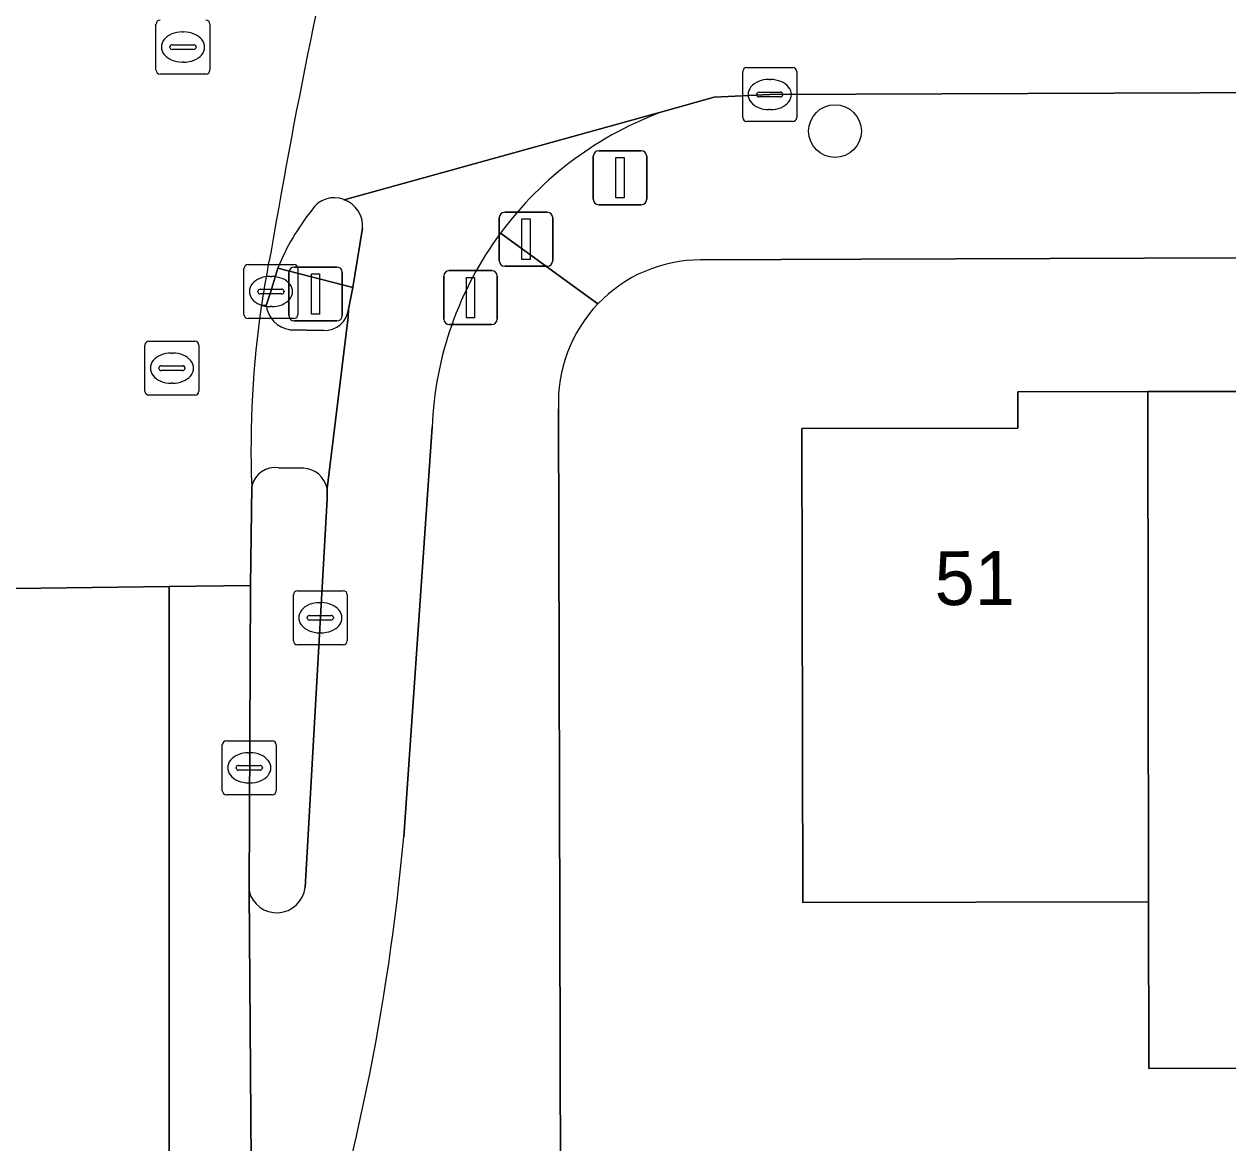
# Model space of a CAD drawing. Extents: x 160732 to 162107, y 387428 to 388479.
# Drawn here: x 161302.41 to 161324.75, y 388309.18 to 388329.93 of the extents above; entities that cross this region are included whole.
import ezdxf

# ---------------------------------------------------------------- set-up
doc = ezdxf.new("R2010")
doc.units = 0
for name, color, linetype in [('IMGEO_Boom', 7, 'Continuous'), ('IMGEO_Drukknoppaal', 7, 'Continuous'), ('IMGEO_Erf', 7, 'Continuous'), ('IMGEO_Fietspad_open', 7, 'Continuous'), ('IMGEO_Kolk', 7, 'Continuous'), ('IMGEO_Pand', 7, 'Continuous'), ('IMGEO_Pand_nummerreeks', 7, 'Continuous'), ('IMGEO_Rijbaan_lokaal_gesloten', 7, 'Continuous'), ('IMGEO_Rijbaan_lokaal_open', 7, 'Continuous'), ('IMGEO_Rioolput', 7, 'Continuous'), ('IMGEO_Verkeerseiland_gesloten', 7, 'Continuous'), ('IMGEO_Verkeerseiland_groen', 7, 'Continuous'), ('IMGEO_Verkeersregelinstallatiepaal', 7, 'Continuous'), ('IMGEO_Voetpad_open', 7, 'Continuous')]:
    doc.layers.add(name, color=color, linetype=linetype)

msp = doc.modelspace()

# ---------------------------------------------------------------- linework, layer by layer
at = {"layer": 'IMGEO_Boom'}
msp.add_circle((161317.456, 388327.947), 0.489, dxfattribs=at)
at = {"layer": 'IMGEO_Drukknoppaal'}
for p, q in [((161310.298, 388325.359), (161311.088, 388325.359)), ((161311.088, 388325.359), (161310.298, 388325.359)), ((161310.198, 388324.459), (161310.198, 388325.259)), ((161310.198, 388325.259), (161310.198, 388324.459)), ((161311.188, 388325.259), (161311.188, 388324.459)), ((161311.188, 388324.459), (161311.188, 388325.259)), ((161311.088, 388324.359), (161310.298, 388324.359)), ((161310.298, 388324.359), (161311.088, 388324.359))]:
    msp.add_line(p, q, dxfattribs=at)
msp.add_lwpolyline([(161310.618, 388325.234), (161310.768, 388325.234), (161310.768, 388324.484), (161310.618, 388324.484), (161310.618, 388325.234)], dxfattribs=at)
for centre, start, end in [((161310.298, 388325.259), 90, 180), ((161310.298, 388325.259), 90, 180), ((161311.088, 388325.259), 0, 90), ((161311.088, 388325.259), 360, 90), ((161310.298, 388324.459), 180, 270), ((161310.298, 388324.459), 180, 270), ((161311.088, 388324.459), 270, 0), ((161311.088, 388324.459), 270, 0)]:
    msp.add_arc(centre, 0.1, start, end, dxfattribs=at)
at = {"layer": 'IMGEO_Erf'}
for points in [[(161356.466, 388325.708), (161317.946, 388325.57), (161314.966, 388325.559)], [(161329.577, 388310.571), (161323.279, 388310.562), (161323.274, 388313.651), (161316.856, 388313.641), (161316.843, 388322.431), (161320.847, 388322.437), (161320.846, 388323.111), (161323.262, 388323.115), (161325.621, 388323.119)], [(161312.328, 388322.797), (161312.383, 388301.361), (161318.216, 388301.376), (161318.21, 388304.1), (161323.286, 388304.111), (161328.076, 388304.121), (161328.082, 388301.397), (161330.814, 388301.395), (161330.808, 388304.119), (161335.884, 388304.13), (161340.674, 388304.14), (161340.679, 388302.029), (161343.396, 388302.035), (161343.387, 388304.183), (161348.482, 388304.204), (161353.368, 388304.225), (161353.38, 388301.495), (161359.471, 388301.516), (161359.398, 388322.788)]]:
    msp.add_lwpolyline(points, dxfattribs=at)
for centre, radius, start, end in [((161314.967, 388322.917), 2.642, 90.0263, 136.313), ((161314.964, 388322.918), 2.639, 136.278, 182.6293)]:
    msp.add_arc(centre, radius, start, end, dxfattribs=at)
at = {"layer": 'IMGEO_Fietspad_open'}
for points in [[(161314.31, 388328.326), (161308.347, 388326.675)], [(161308.69, 388326.149), (161308.508, 388325.046), (161308.431, 388324.647), (161308.426, 388324.498), (161308.033, 388321.32), (161308.032, 388321.119), (161307.624, 388313.918)], [(161309.454, 388314.857), (161309.98, 388322.456)], [(161306.585, 388313.854), (161306.668, 388302.975), (161306.99, 388303.937), (161307.552, 388305.596)]]:
    msp.add_lwpolyline(points, dxfattribs=at)
for centre, radius, start, end in [((161316.499, 388322.179), 6.525, 109.5968, 143.578), ((161308.178, 388326.19), 0.513, 355.4067, 70.8093), ((161316.494, 388322.182), 6.52, 143.5748, 177.5885), ((161267.706, 388318.605), 41.916, 341.9188, 354.8695), ((161307.099, 388313.978), 0.529, 193.5163, 353.5334)]:
    msp.add_arc(centre, radius, start, end, dxfattribs=at)
at = {"layer": 'IMGEO_Kolk'}
for p, q in [((161315.744, 388328.199), (161315.744, 388329.051)), ((161315.819, 388329.125), (161316.671, 388329.125)), ((161316.232, 388328.905), (161316.257, 388328.905)), ((161316.745, 388329.051), (161316.745, 388328.199)), ((161316.003, 388328.619), (161316.003, 388328.631)), ((161316.441, 388328.582), (161316.043, 388328.582)), ((161316.046, 388328.668), (161316.444, 388328.668)), ((161316.487, 388328.631), (161316.487, 388328.619)), ((161316.255, 388328.345), (161316.23, 388328.345)), ((161316.671, 388328.125), (161315.819, 388328.125)), ((161306.491, 388324.545), (161306.491, 388325.397)), ((161306.566, 388325.471), (161307.418, 388325.471)), ((161307.492, 388325.397), (161307.492, 388324.545)), ((161306.979, 388325.251), (161307.004, 388325.251)), ((161306.75, 388324.965), (161306.75, 388324.977)), ((161307.188, 388324.928), (161306.79, 388324.928)), ((161306.793, 388325.014), (161307.191, 388325.014)), ((161307.234, 388324.977), (161307.234, 388324.965)), ((161307.002, 388324.691), (161306.977, 388324.691)), ((161307.418, 388324.471), (161306.566, 388324.471)), ((161307.407, 388318.495), (161307.407, 388319.347)), ((161307.482, 388319.421), (161308.334, 388319.421)), ((161308.408, 388319.347), (161308.408, 388318.495)), ((161307.895, 388319.201), (161307.92, 388319.201)), ((161307.666, 388318.915), (161307.666, 388318.927)), ((161308.104, 388318.878), (161307.706, 388318.878)), ((161307.709, 388318.964), (161308.107, 388318.964)), ((161308.15, 388318.927), (161308.15, 388318.915)), ((161307.918, 388318.641), (161307.893, 388318.641)), ((161308.334, 388318.421), (161307.482, 388318.421)), ((161306.164, 388316.638), (161307.016, 388316.638)), ((161306.089, 388315.712), (161306.089, 388316.564)), ((161306.577, 388316.418), (161306.602, 388316.418)), ((161307.09, 388316.564), (161307.09, 388315.712)), ((161306.391, 388316.181), (161306.789, 388316.181)), ((161306.348, 388316.132), (161306.348, 388316.144)), ((161306.786, 388316.095), (161306.388, 388316.095)), ((161306.832, 388316.144), (161306.832, 388316.132)), ((161306.6, 388315.858), (161306.575, 388315.858)), ((161307.016, 388315.638), (161306.164, 388315.638))]:
    msp.add_line(p, q, dxfattribs=at)
for points in [[(161315.744, 388328.199), (161315.744, 388329.051)], [(161315.819, 388329.125), (161316.671, 388329.125)], [(161316.745, 388329.051), (161316.745, 388328.199)], [(161316.671, 388328.125), (161315.819, 388328.125)], [(161306.491, 388324.545), (161306.491, 388325.397)], [(161306.566, 388325.471), (161307.418, 388325.471)], [(161307.492, 388325.397), (161307.492, 388324.545)], [(161307.418, 388324.471), (161306.566, 388324.471)], [(161307.407, 388318.495), (161307.407, 388319.347)], [(161307.482, 388319.421), (161308.334, 388319.421)], [(161308.408, 388319.347), (161308.408, 388318.495)], [(161308.334, 388318.421), (161307.482, 388318.421)], [(161306.164, 388316.638), (161307.016, 388316.638)], [(161306.089, 388315.712), (161306.089, 388316.564)], [(161307.09, 388316.564), (161307.09, 388315.712)], [(161307.016, 388315.638), (161306.164, 388315.638)]]:
    msp.add_lwpolyline(points, dxfattribs=at)
for centre, radius, start, end in [((161315.821, 388329.049), 0.0765, 91.552, 178.448), ((161315.821, 388329.049), 0.0765, 91.552, 178.448), ((161316.669, 388329.049), 0.0765, 1.552, 88.448), ((161316.669, 388329.049), 0.0765, 1.552, 88.448), ((161316.043, 388328.628), 0.0403, 85.8775, 175.7526), ((161316.04, 388328.618), 0.0366, 178.938, 274.7102), ((161316.444, 388328.625), 0.043, 264.8664, 352.4533), ((161316.448, 388328.63), 0.0386, 1.7309, 96.639), ((161315.821, 388328.201), 0.0765, 181.552, 268.448), ((161315.821, 388328.201), 0.0765, 181.552, 268.448), ((161316.669, 388328.201), 0.0765, 271.552, 358.448), ((161316.669, 388328.201), 0.0765, 271.552, 358.448), ((161306.568, 388325.395), 0.0765, 91.552, 178.448), ((161306.568, 388325.395), 0.0765, 91.552, 178.448), ((161307.416, 388325.395), 0.0765, 1.552, 88.448), ((161307.416, 388325.395), 0.0765, 1.552, 88.448), ((161306.79, 388324.974), 0.0403, 85.8775, 175.7526), ((161306.787, 388324.964), 0.0366, 178.938, 274.7102), ((161307.191, 388324.971), 0.043, 264.8664, 352.4533), ((161307.195, 388324.976), 0.0386, 1.7309, 96.639), ((161306.568, 388324.547), 0.0765, 181.552, 268.448), ((161306.568, 388324.547), 0.0765, 181.552, 268.448), ((161307.416, 388324.547), 0.0765, 271.552, 358.448), ((161307.416, 388324.547), 0.0765, 271.552, 358.448), ((161307.484, 388319.345), 0.0765, 91.552, 178.448), ((161307.484, 388319.345), 0.0765, 91.552, 178.448), ((161308.332, 388319.345), 0.0765, 1.552, 88.448), ((161308.332, 388319.345), 0.0765, 1.552, 88.448), ((161307.706, 388318.924), 0.0403, 85.8775, 175.7526), ((161307.703, 388318.914), 0.0366, 178.938, 274.7102), ((161308.107, 388318.921), 0.043, 264.8664, 352.4533), ((161308.111, 388318.926), 0.0386, 1.7309, 96.639), ((161307.484, 388318.497), 0.0765, 181.552, 268.448), ((161307.484, 388318.497), 0.0765, 181.552, 268.448), ((161308.332, 388318.497), 0.0765, 271.552, 358.448), ((161308.332, 388318.497), 0.0765, 271.552, 358.448), ((161306.166, 388316.562), 0.0765, 91.552, 178.448), ((161306.166, 388316.562), 0.0765, 91.552, 178.448), ((161307.014, 388316.562), 0.0765, 1.552, 88.448), ((161307.014, 388316.562), 0.0765, 1.552, 88.448), ((161306.388, 388316.141), 0.0403, 85.8775, 175.7526), ((161306.793, 388316.143), 0.0386, 1.7309, 96.639), ((161306.385, 388316.131), 0.0366, 178.938, 274.7102), ((161306.789, 388316.138), 0.043, 264.8664, 352.4533), ((161306.166, 388315.714), 0.0765, 181.552, 268.448), ((161306.166, 388315.714), 0.0765, 181.552, 268.448), ((161307.014, 388315.714), 0.0765, 271.552, 358.448), ((161307.014, 388315.714), 0.0765, 271.552, 358.448)]:
    msp.add_arc(centre, radius, start, end, dxfattribs=at)
for centre, major_axis, ratio, start_param, end_param in [((161316.231, 388328.625), (-0.387, 0.002), 0.722429, 4.712389, 7.853982), ((161316.256, 388328.625), (-0.39, 0.002), 0.717154, 1.570796, 4.712389), ((161306.978, 388324.971), (-0.387, 0.002), 0.722429, 4.712389, 7.853982), ((161307.003, 388324.971), (-0.39, 0.002), 0.717154, 1.570796, 4.712389), ((161307.894, 388318.921), (-0.387, 0.002), 0.722429, 4.712389, 7.853982), ((161307.919, 388318.921), (-0.39, 0.002), 0.717154, 1.570796, 4.712389), ((161306.576, 388316.138), (-0.387, 0.002), 0.722429, 4.712389, 7.853982), ((161306.601, 388316.138), (-0.39, 0.002), 0.717154, 1.570796, 4.712389)]:
    msp.add_ellipse(centre, major_axis=major_axis, ratio=ratio, start_param=start_param, end_param=end_param, dxfattribs=at)
at = {"layer": 'IMGEO_Pand'}
for points in [[(161323.262, 388323.115), (161320.846, 388323.111), (161320.847, 388322.437), (161316.843, 388322.431), (161316.856, 388313.641), (161323.274, 388313.651)], [(161329.561, 388322.407), (161325.623, 388322.401), (161325.621, 388323.119), (161323.262, 388323.115), (161323.274, 388313.651), (161323.279, 388310.562), (161329.577, 388310.571), (161329.573, 388313.66)]]:
    msp.add_lwpolyline(points, close=True, dxfattribs=at)
at = {"layer": 'IMGEO_Rijbaan_lokaal_gesloten'}
msp.add_lwpolyline([(161309.049, 388334.824), (161299.314, 388331.279), (161299.796, 388328.737), (161299.854, 388328.355), (161299.916, 388320.275), (161299.889, 388319.431), (161301.769, 388319.455), (161305.106, 388319.498), (161306.611, 388319.518), (161306.634, 388321.363)], dxfattribs=at)
for points in [[(161301.769, 388319.455), (161301.769, 388279.72), (161305.106, 388279.671), (161305.106, 388319.498)], [(161306.668, 388302.975), (161306.585, 388313.854), (161306.611, 388319.518), (161305.106, 388319.498), (161305.106, 388279.671), (161305.21, 388258.937), (161305.166, 388232.723), (161306.795, 388232.697), (161306.672, 388301.723), (161306.642, 388302.66)]]:
    msp.add_lwpolyline(points, close=True, dxfattribs=at)
for centre, radius, start, end in [((161426.415, 388305.435), 121.132, 166.37321, 170.33944), ((161323.806, 388322.255), 17.167, 168.212, 171.7407), ((161324.881, 388322.053), 18.26, 171.5971, 182.1643)]:
    msp.add_arc(centre, radius, start, end, dxfattribs=at)
at = {"layer": 'IMGEO_Rijbaan_lokaal_open'}
for points in [[(161308.347, 388326.675), (161314.31, 388328.326), (161315.214, 388328.576), (161316.245, 388328.625), (161356.138, 388328.781)], [(161306.817, 388324.721), (161306.905, 388324.71), (161306.992, 388324.971), (161307.119, 388325.406)]]:
    msp.add_lwpolyline(points, dxfattribs=at)
for centre, radius, start, end in [((161426.415, 388305.435), 121.132, 166.37321, 170.33944), ((161308.163, 388326.23), 0.482, 67.5584, 148.9656), ((161311.033, 388323.824), 4.222, 141.0469, 157.9893), ((161323.806, 388322.255), 17.167, 168.212, 171.7407)]:
    msp.add_arc(centre, radius, start, end, dxfattribs=at)
at = {"layer": 'IMGEO_Rioolput'}
for p, q in [((161304.859, 388329.08), (161304.859, 388329.932)), ((161305.86, 388329.932), (161305.86, 388329.08)), ((161305.347, 388329.786), (161305.372, 388329.786)), ((161305.118, 388329.5), (161305.118, 388329.512)), ((161305.556, 388329.463), (161305.158, 388329.463)), ((161305.161, 388329.549), (161305.559, 388329.549)), ((161305.602, 388329.512), (161305.602, 388329.5)), ((161305.37, 388329.226), (161305.345, 388329.226)), ((161305.786, 388329.006), (161304.934, 388329.006)), ((161304.729, 388324.05), (161305.581, 388324.05)), ((161304.654, 388323.124), (161304.654, 388323.976)), ((161305.142, 388323.83), (161305.167, 388323.83)), ((161305.655, 388323.976), (161305.655, 388323.124)), ((161304.913, 388323.544), (161304.913, 388323.556)), ((161304.956, 388323.593), (161305.354, 388323.593)), ((161305.397, 388323.556), (161305.397, 388323.544)), ((161305.351, 388323.507), (161304.953, 388323.507)), ((161305.165, 388323.27), (161305.14, 388323.27)), ((161305.581, 388323.05), (161304.729, 388323.05))]:
    msp.add_line(p, q, dxfattribs=at)
for points in [[(161304.859, 388329.08), (161304.859, 388329.932)], [(161305.86, 388329.932), (161305.86, 388329.08)], [(161305.786, 388329.006), (161304.934, 388329.006)], [(161304.729, 388324.05), (161305.581, 388324.05)], [(161304.654, 388323.124), (161304.654, 388323.976)], [(161305.655, 388323.976), (161305.655, 388323.124)], [(161305.581, 388323.05), (161304.729, 388323.05)]]:
    msp.add_lwpolyline(points, dxfattribs=at)
for centre, radius, start, end in [((161304.936, 388329.93), 0.0765, 91.552, 178.448), ((161304.936, 388329.93), 0.0765, 91.552, 178.448), ((161305.784, 388329.93), 0.0765, 1.552, 88.448), ((161305.784, 388329.93), 0.0765, 1.552, 88.448), ((161305.158, 388329.509), 0.0403, 85.8775, 175.7526), ((161305.155, 388329.499), 0.0366, 178.938, 274.7102), ((161305.559, 388329.506), 0.043, 264.8664, 352.4533), ((161305.563, 388329.511), 0.0386, 1.7309, 96.639), ((161304.936, 388329.082), 0.0765, 181.552, 268.448), ((161304.936, 388329.082), 0.0765, 181.552, 268.448), ((161305.784, 388329.082), 0.0765, 271.552, 358.448), ((161305.784, 388329.082), 0.0765, 271.552, 358.448), ((161304.731, 388323.974), 0.0765, 91.552, 178.448), ((161304.731, 388323.974), 0.0765, 91.552, 178.448), ((161305.579, 388323.974), 0.0765, 1.552, 88.448), ((161305.579, 388323.974), 0.0765, 1.552, 88.448), ((161304.953, 388323.553), 0.0403, 85.8775, 175.7526), ((161305.358, 388323.555), 0.0386, 1.7309, 96.639), ((161304.95, 388323.543), 0.0366, 178.938, 274.7102), ((161305.354, 388323.55), 0.043, 264.8664, 352.4533), ((161304.731, 388323.126), 0.0765, 181.552, 268.448), ((161304.731, 388323.126), 0.0765, 181.552, 268.448), ((161305.579, 388323.126), 0.0765, 271.552, 358.448), ((161305.579, 388323.126), 0.0765, 271.552, 358.448)]:
    msp.add_arc(centre, radius, start, end, dxfattribs=at)
for centre, major_axis, ratio, start_param, end_param in [((161305.346, 388329.506), (-0.387, 0.002), 0.722429, 4.712389, 7.853982), ((161305.371, 388329.506), (-0.39, 0.002), 0.717154, 1.570796, 4.712389), ((161305.141, 388323.55), (-0.387, 0.002), 0.722429, 4.712389, 7.853982), ((161305.166, 388323.55), (-0.39, 0.002), 0.717154, 1.570796, 4.712389)]:
    msp.add_ellipse(centre, major_axis=major_axis, ratio=ratio, start_param=start_param, end_param=end_param, dxfattribs=at)
at = {"layer": 'IMGEO_Verkeerseiland_gesloten'}
for points in [[(161307.119, 388325.406), (161308.508, 388325.046), (161308.69, 388326.149)], [(161307.596, 388321.695), (161307.134, 388321.703)], [(161306.634, 388321.363), (161306.611, 388319.518), (161306.585, 388313.854)], [(161307.624, 388313.918), (161308.032, 388321.119), (161308.033, 388321.32)]]:
    msp.add_lwpolyline(points, dxfattribs=at)
for centre, radius, start, end in [((161308.163, 388326.23), 0.482, 67.5584, 148.9656), ((161308.178, 388326.19), 0.513, 355.4067, 70.8093), ((161311.033, 388323.824), 4.222, 141.0469, 157.9893), ((161307.07, 388321.259), 0.448, 81.7958, 166.6356), ((161307.568, 388321.221), 0.475, 12.0824, 86.6503), ((161307.099, 388313.978), 0.529, 193.5163, 353.5334)]:
    msp.add_arc(centre, radius, start, end, dxfattribs=at)
at = {"layer": 'IMGEO_Verkeerseiland_groen'}
for points in [[(161308.508, 388325.046), (161307.119, 388325.406), (161306.992, 388324.971), (161306.905, 388324.71)], [(161308.431, 388324.647), (161308.508, 388325.046)], [(161307.338, 388324.264), (161307.967, 388324.248)]]:
    msp.add_lwpolyline(points, dxfattribs=at)
for centre, radius, start, end in [((161307.418, 388324.775), 0.517, 187.2024, 261.103), ((161307.989, 388324.692), 0.444, 267.1781, 354.2073)]:
    msp.add_arc(centre, radius, start, end, dxfattribs=at)
at = {"layer": 'IMGEO_Verkeersregelinstallatiepaal'}
for p, q in [((161313.072, 388327.582), (161313.862, 388327.582)), ((161313.862, 388327.582), (161313.072, 388327.582)), ((161312.972, 388326.682), (161312.972, 388327.482)), ((161312.972, 388327.482), (161312.972, 388326.682)), ((161313.962, 388327.482), (161313.962, 388326.682)), ((161313.962, 388326.682), (161313.962, 388327.482)), ((161313.862, 388326.582), (161313.072, 388326.582)), ((161313.072, 388326.582), (161313.862, 388326.582)), ((161311.228, 388325.542), (161311.228, 388326.342)), ((161311.228, 388326.342), (161311.228, 388325.542)), ((161311.328, 388326.442), (161312.118, 388326.442)), ((161312.118, 388326.442), (161311.328, 388326.442)), ((161312.218, 388326.342), (161312.218, 388325.542)), ((161312.218, 388325.542), (161312.218, 388326.342)), ((161307.425, 388325.426), (161308.215, 388325.426)), ((161308.215, 388325.426), (161307.425, 388325.426)), ((161312.118, 388325.442), (161311.328, 388325.442)), ((161311.328, 388325.442), (161312.118, 388325.442)), ((161307.325, 388324.526), (161307.325, 388325.326)), ((161307.325, 388325.326), (161307.325, 388324.526)), ((161308.315, 388325.326), (161308.315, 388324.526)), ((161308.315, 388324.526), (161308.315, 388325.326)), ((161308.215, 388324.426), (161307.425, 388324.426)), ((161307.425, 388324.426), (161308.215, 388324.426))]:
    msp.add_line(p, q, dxfattribs=at)
for points in [[(161313.392, 388327.457), (161313.542, 388327.457), (161313.542, 388326.707), (161313.392, 388326.707), (161313.392, 388327.457)], [(161311.648, 388326.317), (161311.798, 388326.317), (161311.798, 388325.567), (161311.648, 388325.567), (161311.648, 388326.317)], [(161307.745, 388325.301), (161307.895, 388325.301), (161307.895, 388324.551), (161307.745, 388324.551), (161307.745, 388325.301)]]:
    msp.add_lwpolyline(points, dxfattribs=at)
for centre, start, end in [((161313.072, 388327.482), 90, 180), ((161313.072, 388327.482), 90, 180), ((161313.862, 388327.482), 0, 90), ((161313.862, 388327.482), 360, 90), ((161313.072, 388326.682), 180, 270), ((161313.072, 388326.682), 180, 270), ((161313.862, 388326.682), 270, 0), ((161313.862, 388326.682), 270, 0), ((161311.328, 388326.342), 90, 180), ((161311.328, 388326.342), 90, 180), ((161312.118, 388326.342), 0, 90), ((161312.118, 388326.342), 360, 90), ((161307.425, 388325.326), 90, 180), ((161307.425, 388325.326), 90, 180), ((161308.215, 388325.326), 0, 90), ((161308.215, 388325.326), 360, 90), ((161311.328, 388325.542), 180, 270), ((161311.328, 388325.542), 180, 270), ((161312.118, 388325.542), 270, 0), ((161312.118, 388325.542), 270, 0), ((161307.425, 388324.526), 180, 270), ((161307.425, 388324.526), 180, 270), ((161308.215, 388324.526), 270, 0), ((161308.215, 388324.526), 270, 0)]:
    msp.add_arc(centre, 0.1, start, end, dxfattribs=at)
at = {"layer": 'IMGEO_Voetpad_open'}
for points in [[(161356.138, 388328.781), (161316.245, 388328.625), (161315.214, 388328.576), (161314.31, 388328.326)], [(161314.966, 388325.559), (161317.946, 388325.57), (161356.466, 388325.708), (161360.496, 388327.193)], [(161313.057, 388324.742), (161311.248, 388326.053)], [(161311.248, 388326.053), (161313.057, 388324.742)], [(161306.905, 388324.71), (161306.817, 388324.721)], [(161308.033, 388321.32), (161308.426, 388324.498), (161308.431, 388324.647)], [(161307.967, 388324.248), (161307.338, 388324.264)], [(161312.567, 388229.806), (161312.387, 388299.681), (161312.383, 388301.361), (161312.328, 388322.797)], [(161309.98, 388322.456), (161309.454, 388314.857)], [(161307.134, 388321.703), (161307.596, 388321.695)]]:
    msp.add_lwpolyline(points, dxfattribs=at)
for centre, radius, start, end in [((161316.499, 388322.179), 6.525, 109.5968, 143.578), ((161316.494, 388322.182), 6.52, 143.5748, 177.5885), ((161314.967, 388322.917), 2.642, 90.0263, 136.313), ((161324.881, 388322.053), 18.26, 171.5971, 182.1643), ((161307.418, 388324.775), 0.517, 187.2024, 261.103), ((161314.964, 388322.918), 2.639, 136.278, 182.6293), ((161307.989, 388324.692), 0.444, 267.1781, 354.2073), ((161307.07, 388321.259), 0.448, 81.7958, 166.6356), ((161307.568, 388321.221), 0.475, 12.0824, 86.6503), ((161267.706, 388318.605), 41.916, 341.9188, 354.8695)]:
    msp.add_arc(centre, radius, start, end, dxfattribs=at)

# ---------------------------------------------------------------- texts
at = {"layer": 'IMGEO_Pand_nummerreeks'}
msp.add_text('51', height=1, rotation=0.0974, dxfattribs=at).set_placement((161319.305, 388319.155))

doc.saveas('drawing.dxf')
